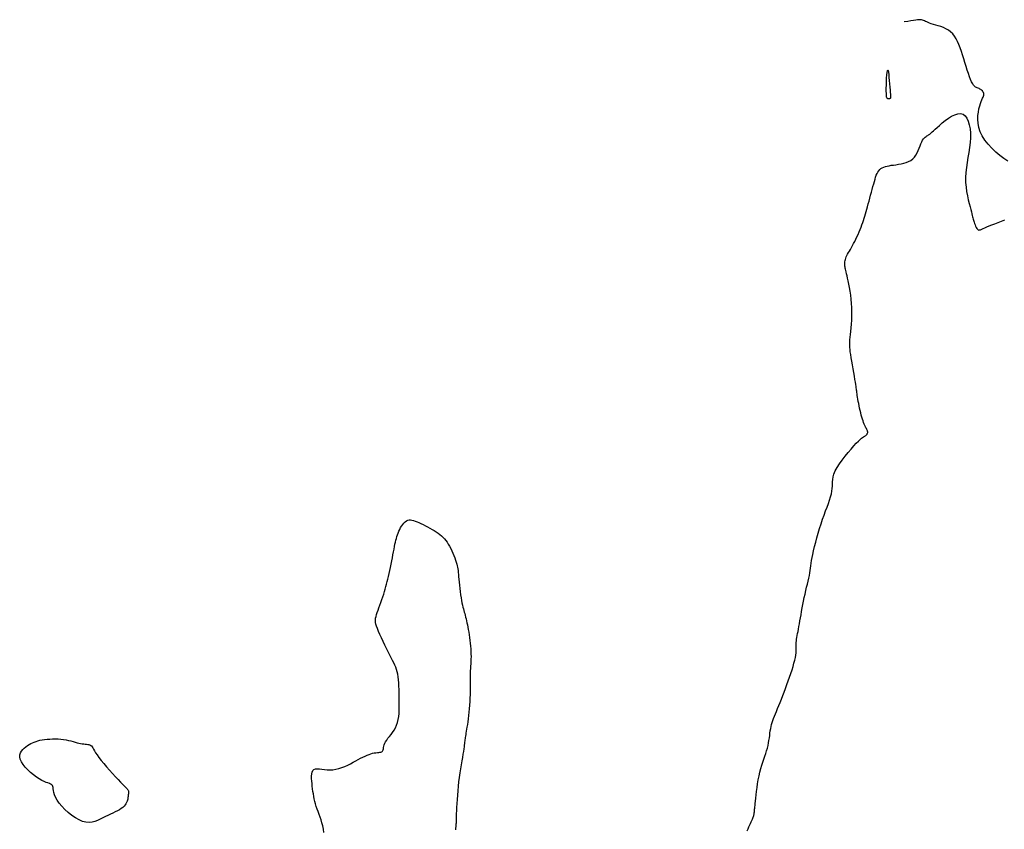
# Model space of a CAD drawing. Header units: millimetres. Extents: x 32690613 to 32693367, y 5343692 to 5344708.
# Tile 682 of 1009: x 32692931 to 32692955, y 5344603 to 5344623. Entities that reach past the tile are written whole.
import ezdxf

# ---------------------------------------------------------------- set-up
doc = ezdxf.new("R2010")
doc.units = ezdxf.units.MM
doc.header["$LTSCALE"] = 20
doc.layers.add('02-DGM_HL_490.50', color=52, linetype='Continuous')
doc.layers.add('02-DGM_HL_491.00', color=62, linetype='Continuous')

msp = doc.modelspace()

# ---------------------------------------------------------------- linework, layer by layer
at = {"layer": '02-DGM_HL_490.50', "elevation": 490.5, "flags": 128}
msp.add_lwpolyline([(32692952.253, 5344621.188), (32692952.258, 5344621.132), (32692952.261, 5344621.09), (32692952.263, 5344621.058), (32692952.265, 5344621.036), (32692952.266, 5344621.021), (32692952.266, 5344621.011), (32692952.266, 5344621.006), (32692952.265, 5344621.002), (32692952.265, 5344620.999), (32692952.263, 5344620.996), (32692952.262, 5344620.994), (32692952.26, 5344620.991), (32692952.258, 5344620.989), (32692952.256, 5344620.987), (32692952.254, 5344620.985), (32692952.252, 5344620.983), (32692952.25, 5344620.981), (32692952.248, 5344620.98), (32692952.245, 5344620.979), (32692952.243, 5344620.978), (32692952.241, 5344620.977), (32692952.238, 5344620.976), (32692952.236, 5344620.975), (32692952.233, 5344620.974), (32692952.23, 5344620.974), (32692952.227, 5344620.973), (32692952.224, 5344620.973), (32692952.22, 5344620.973), (32692952.216, 5344620.973), (32692952.211, 5344620.973), (32692952.207, 5344620.974), (32692952.201, 5344620.975), (32692952.195, 5344620.977), (32692952.189, 5344620.981), (32692952.183, 5344620.989), (32692952.177, 5344621.004), (32692952.171, 5344621.026), (32692952.167, 5344621.058), (32692952.164, 5344621.101), (32692952.162, 5344621.158), (32692952.162, 5344621.229), (32692952.164, 5344621.309), (32692952.167, 5344621.394), (32692952.171, 5344621.476), (32692952.177, 5344621.55), (32692952.183, 5344621.611), (32692952.19, 5344621.653), (32692952.197, 5344621.67), (32692952.205, 5344621.658), (32692952.213, 5344621.62), (32692952.221, 5344621.564), (32692952.228, 5344621.493), (32692952.236, 5344621.415), (32692952.242, 5344621.334), (32692952.248, 5344621.256)], close=True, dxfattribs=at)
at = {"layer": '02-DGM_HL_491.00', "elevation": 491, "flags": 128}
for points in [[(32692955.081, 5344619.476), (32692954.989, 5344619.541), (32692954.892, 5344619.616), (32692954.794, 5344619.699), (32692954.698, 5344619.789), (32692954.609, 5344619.884), (32692954.53, 5344619.984), (32692954.465, 5344620.085), (32692954.418, 5344620.187), (32692954.386, 5344620.289), (32692954.369, 5344620.388), (32692954.363, 5344620.484), (32692954.366, 5344620.575), (32692954.376, 5344620.66), (32692954.391, 5344620.737), (32692954.409, 5344620.806), (32692954.428, 5344620.864), (32692954.446, 5344620.913), (32692954.463, 5344620.954), (32692954.479, 5344620.989), (32692954.492, 5344621.018), (32692954.502, 5344621.044), (32692954.508, 5344621.066), (32692954.509, 5344621.088), (32692954.506, 5344621.108), (32692954.498, 5344621.128), (32692954.487, 5344621.148), (32692954.472, 5344621.166), (32692954.454, 5344621.183), (32692954.435, 5344621.198), (32692954.414, 5344621.211), (32692954.393, 5344621.222), (32692954.372, 5344621.231), (32692954.351, 5344621.239), (32692954.329, 5344621.248), (32692954.307, 5344621.26), (32692954.285, 5344621.278), (32692954.262, 5344621.303), (32692954.239, 5344621.337), (32692954.214, 5344621.382), (32692954.189, 5344621.439), (32692954.163, 5344621.507), (32692954.136, 5344621.584), (32692954.108, 5344621.668), (32692954.08, 5344621.757), (32692954.052, 5344621.848), (32692954.024, 5344621.94), (32692953.995, 5344622.03), (32692953.967, 5344622.117), (32692953.939, 5344622.2), (32692953.909, 5344622.279), (32692953.876, 5344622.352), (32692953.841, 5344622.42), (32692953.802, 5344622.482), (32692953.759, 5344622.537), (32692953.71, 5344622.585), (32692953.655, 5344622.626), (32692953.596, 5344622.66), (32692953.535, 5344622.688), (32692953.472, 5344622.712), (32692953.41, 5344622.732), (32692953.35, 5344622.75), (32692953.295, 5344622.765), (32692953.245, 5344622.781), (32692953.202, 5344622.796), (32692953.166, 5344622.811), (32692953.135, 5344622.826), (32692953.107, 5344622.839), (32692953.082, 5344622.851), (32692953.058, 5344622.862), (32692953.035, 5344622.87), (32692953.009, 5344622.876), (32692952.982, 5344622.878), (32692952.95, 5344622.878), (32692952.913, 5344622.875), (32692952.869, 5344622.869), (32692952.817, 5344622.861), (32692952.754, 5344622.851), (32692952.681, 5344622.839), (32692952.595, 5344622.825)], [(32692948.815, 5344603.388), (32692948.839, 5344603.437), (32692948.862, 5344603.483), (32692948.884, 5344603.527), (32692948.903, 5344603.566), (32692948.919, 5344603.602), (32692948.933, 5344603.634), (32692948.946, 5344603.663), (32692948.956, 5344603.689), (32692948.965, 5344603.713), (32692948.972, 5344603.734), (32692948.977, 5344603.753), (32692948.982, 5344603.77), (32692948.985, 5344603.786), (32692948.988, 5344603.8), (32692948.989, 5344603.814), (32692948.991, 5344603.826), (32692948.992, 5344603.839), (32692948.993, 5344603.851), (32692948.994, 5344603.863), (32692948.995, 5344603.876), (32692948.996, 5344603.891), (32692948.998, 5344603.909), (32692949.001, 5344603.932), (32692949.004, 5344603.961), (32692949.008, 5344603.998), (32692949.013, 5344604.044), (32692949.02, 5344604.101), (32692949.027, 5344604.17), (32692949.036, 5344604.248), (32692949.046, 5344604.334), (32692949.058, 5344604.426), (32692949.071, 5344604.52), (32692949.087, 5344604.616), (32692949.104, 5344604.71), (32692949.124, 5344604.8), (32692949.146, 5344604.885), (32692949.17, 5344604.964), (32692949.194, 5344605.039), (32692949.219, 5344605.111), (32692949.243, 5344605.179), (32692949.266, 5344605.245), (32692949.287, 5344605.309), (32692949.305, 5344605.372), (32692949.32, 5344605.435), (32692949.333, 5344605.498), (32692949.343, 5344605.56), (32692949.352, 5344605.62), (32692949.36, 5344605.68), (32692949.367, 5344605.737), (32692949.375, 5344605.792), (32692949.384, 5344605.845), (32692949.395, 5344605.895), (32692949.407, 5344605.943), (32692949.421, 5344605.99), (32692949.437, 5344606.038), (32692949.455, 5344606.088), (32692949.476, 5344606.14), (32692949.498, 5344606.196), (32692949.523, 5344606.257), (32692949.55, 5344606.323), (32692949.579, 5344606.395), (32692949.61, 5344606.471), (32692949.642, 5344606.551), (32692949.675, 5344606.635), (32692949.708, 5344606.721), (32692949.742, 5344606.809), (32692949.775, 5344606.899), (32692949.808, 5344606.988), (32692949.84, 5344607.078), (32692949.869, 5344607.166), (32692949.897, 5344607.252), (32692949.922, 5344607.334), (32692949.944, 5344607.413), (32692949.963, 5344607.485), (32692949.977, 5344607.552), (32692949.987, 5344607.611), (32692949.993, 5344607.665), (32692949.996, 5344607.713), (32692949.997, 5344607.757), (32692949.997, 5344607.797), (32692949.996, 5344607.836), (32692949.996, 5344607.874), (32692949.997, 5344607.911), (32692950.001, 5344607.95), (32692950.006, 5344607.99), (32692950.013, 5344608.032), (32692950.022, 5344608.077), (32692950.031, 5344608.125), (32692950.042, 5344608.177), (32692950.053, 5344608.233), (32692950.064, 5344608.293), (32692950.076, 5344608.359), (32692950.088, 5344608.429), (32692950.1, 5344608.503), (32692950.113, 5344608.58), (32692950.126, 5344608.66), (32692950.141, 5344608.742), (32692950.157, 5344608.825), (32692950.173, 5344608.909), (32692950.192, 5344608.993), (32692950.211, 5344609.076), (32692950.23, 5344609.158), (32692950.249, 5344609.239), (32692950.268, 5344609.316), (32692950.286, 5344609.39), (32692950.301, 5344609.461), (32692950.315, 5344609.526), (32692950.325, 5344609.587), (32692950.334, 5344609.644), (32692950.342, 5344609.7), (32692950.35, 5344609.757), (32692950.358, 5344609.816), (32692950.368, 5344609.88), (32692950.381, 5344609.951), (32692950.396, 5344610.03), (32692950.416, 5344610.119), (32692950.439, 5344610.216), (32692950.466, 5344610.321), (32692950.495, 5344610.43), (32692950.527, 5344610.541), (32692950.56, 5344610.654), (32692950.595, 5344610.765), (32692950.631, 5344610.873), (32692950.667, 5344610.976), (32692950.703, 5344611.074), (32692950.738, 5344611.166), (32692950.77, 5344611.254), (32692950.799, 5344611.335), (32692950.824, 5344611.412), (32692950.843, 5344611.483), (32692950.857, 5344611.549), (32692950.864, 5344611.609), (32692950.866, 5344611.666), (32692950.867, 5344611.721), (32692950.869, 5344611.776), (32692950.874, 5344611.833), (32692950.886, 5344611.894), (32692950.906, 5344611.96), (32692950.938, 5344612.034), (32692950.983, 5344612.116), (32692951.04, 5344612.204), (32692951.104, 5344612.296), (32692951.174, 5344612.388), (32692951.245, 5344612.478), (32692951.316, 5344612.562), (32692951.383, 5344612.638), (32692951.442, 5344612.702), (32692951.492, 5344612.753), (32692951.533, 5344612.792), (32692951.566, 5344612.82), (32692951.592, 5344612.84), (32692951.613, 5344612.854), (32692951.631, 5344612.863), (32692951.645, 5344612.87), (32692951.657, 5344612.877), (32692951.669, 5344612.886), (32692951.681, 5344612.895), (32692951.691, 5344612.906), (32692951.7, 5344612.918), (32692951.707, 5344612.931), (32692951.713, 5344612.945), (32692951.716, 5344612.958), (32692951.717, 5344612.972), (32692951.715, 5344612.986), (32692951.71, 5344613.001), (32692951.704, 5344613.016), (32692951.695, 5344613.033), (32692951.685, 5344613.052), (32692951.674, 5344613.074), (32692951.661, 5344613.098), (32692951.648, 5344613.127), (32692951.634, 5344613.16), (32692951.619, 5344613.197), (32692951.605, 5344613.237), (32692951.59, 5344613.281), (32692951.576, 5344613.328), (32692951.562, 5344613.378), (32692951.548, 5344613.43), (32692951.534, 5344613.484), (32692951.522, 5344613.54), (32692951.51, 5344613.596), (32692951.499, 5344613.652), (32692951.489, 5344613.707), (32692951.48, 5344613.759), (32692951.472, 5344613.807), (32692951.465, 5344613.851), (32692951.459, 5344613.889), (32692951.455, 5344613.92), (32692951.452, 5344613.948), (32692951.449, 5344613.973), (32692951.445, 5344614), (32692951.442, 5344614.029), (32692951.436, 5344614.065), (32692951.429, 5344614.11), (32692951.42, 5344614.165), (32692951.409, 5344614.234), (32692951.395, 5344614.313), (32692951.38, 5344614.399), (32692951.364, 5344614.49), (32692951.348, 5344614.582), (32692951.333, 5344614.671), (32692951.319, 5344614.755), (32692951.307, 5344614.831), (32692951.298, 5344614.895), (32692951.291, 5344614.951), (32692951.287, 5344615), (32692951.284, 5344615.045), (32692951.284, 5344615.09), (32692951.286, 5344615.136), (32692951.29, 5344615.187), (32692951.296, 5344615.246), (32692951.302, 5344615.313), (32692951.31, 5344615.389), (32692951.318, 5344615.473), (32692951.325, 5344615.563), (32692951.331, 5344615.658), (32692951.335, 5344615.757), (32692951.336, 5344615.858), (32692951.334, 5344615.96), (32692951.328, 5344616.062), (32692951.319, 5344616.162), (32692951.307, 5344616.26), (32692951.293, 5344616.354), (32692951.278, 5344616.443), (32692951.262, 5344616.526), (32692951.247, 5344616.602), (32692951.232, 5344616.668), (32692951.219, 5344616.726), (32692951.208, 5344616.774), (32692951.198, 5344616.816), (32692951.189, 5344616.851), (32692951.182, 5344616.882), (32692951.176, 5344616.909), (32692951.171, 5344616.934), (32692951.168, 5344616.959), (32692951.166, 5344616.983), (32692951.165, 5344617.009), (32692951.166, 5344617.035), (32692951.169, 5344617.062), (32692951.174, 5344617.089), (32692951.181, 5344617.118), (32692951.19, 5344617.148), (32692951.202, 5344617.179), (32692951.217, 5344617.212), (32692951.234, 5344617.246), (32692951.254, 5344617.282), (32692951.276, 5344617.32), (32692951.299, 5344617.36), (32692951.324, 5344617.403), (32692951.349, 5344617.449), (32692951.376, 5344617.498), (32692951.403, 5344617.55), (32692951.43, 5344617.604), (32692951.457, 5344617.661), (32692951.484, 5344617.718), (32692951.51, 5344617.777), (32692951.534, 5344617.835), (32692951.558, 5344617.892), (32692951.579, 5344617.948), (32692951.599, 5344618.002), (32692951.617, 5344618.054), (32692951.634, 5344618.106), (32692951.65, 5344618.158), (32692951.665, 5344618.211), (32692951.68, 5344618.267), (32692951.696, 5344618.324), (32692951.713, 5344618.385), (32692951.73, 5344618.451), (32692951.749, 5344618.519), (32692951.768, 5344618.589), (32692951.787, 5344618.661), (32692951.806, 5344618.732), (32692951.825, 5344618.801), (32692951.843, 5344618.868), (32692951.86, 5344618.932), (32692951.877, 5344618.991), (32692951.892, 5344619.045), (32692951.907, 5344619.095), (32692951.923, 5344619.14), (32692951.94, 5344619.18), (32692951.959, 5344619.216), (32692951.981, 5344619.248), (32692952.005, 5344619.275), (32692952.034, 5344619.299), (32692952.066, 5344619.318), (32692952.101, 5344619.335), (32692952.141, 5344619.349), (32692952.184, 5344619.36), (32692952.231, 5344619.37), (32692952.282, 5344619.379), (32692952.337, 5344619.386), (32692952.396, 5344619.394), (32692952.457, 5344619.403), (32692952.519, 5344619.413), (32692952.581, 5344619.427), (32692952.641, 5344619.444), (32692952.699, 5344619.467), (32692952.752, 5344619.496), (32692952.799, 5344619.532), (32692952.84, 5344619.576), (32692952.875, 5344619.626), (32692952.905, 5344619.68), (32692952.931, 5344619.736), (32692952.954, 5344619.793), (32692952.975, 5344619.848), (32692952.995, 5344619.899), (32692953.015, 5344619.944), (32692953.036, 5344619.982), (32692953.057, 5344620.013), (32692953.078, 5344620.038), (32692953.099, 5344620.058), (32692953.12, 5344620.074), (32692953.14, 5344620.087), (32692953.159, 5344620.098), (32692953.176, 5344620.108), (32692953.192, 5344620.118), (32692953.207, 5344620.129), (32692953.224, 5344620.143), (32692953.243, 5344620.16), (32692953.267, 5344620.182), (32692953.298, 5344620.209), (32692953.336, 5344620.244), (32692953.383, 5344620.287), (32692953.441, 5344620.339), (32692953.507, 5344620.396), (32692953.58, 5344620.454), (32692953.656, 5344620.51), (32692953.734, 5344620.558), (32692953.81, 5344620.596), (32692953.883, 5344620.619), (32692953.949, 5344620.623), (32692954.008, 5344620.605), (32692954.058, 5344620.567), (32692954.1, 5344620.51), (32692954.133, 5344620.438), (32692954.158, 5344620.352), (32692954.175, 5344620.256), (32692954.183, 5344620.151), (32692954.183, 5344620.041), (32692954.176, 5344619.926), (32692954.162, 5344619.809), (32692954.144, 5344619.69), (32692954.124, 5344619.57), (32692954.105, 5344619.448), (32692954.088, 5344619.327), (32692954.075, 5344619.206), (32692954.069, 5344619.087), (32692954.07, 5344618.97), (32692954.079, 5344618.857), (32692954.093, 5344618.748), (32692954.112, 5344618.644), (32692954.132, 5344618.548), (32692954.154, 5344618.46), (32692954.175, 5344618.382), (32692954.193, 5344618.314), (32692954.209, 5344618.258), (32692954.221, 5344618.212), (32692954.23, 5344618.174), (32692954.238, 5344618.142), (32692954.245, 5344618.114), (32692954.251, 5344618.089), (32692954.258, 5344618.065), (32692954.265, 5344618.039), (32692954.274, 5344618.01), (32692954.284, 5344617.979), (32692954.296, 5344617.947), (32692954.309, 5344617.916), (32692954.322, 5344617.888), (32692954.337, 5344617.863), (32692954.353, 5344617.843), (32692954.37, 5344617.83), (32692954.387, 5344617.824), (32692954.407, 5344617.825), (32692954.43, 5344617.831), (32692954.457, 5344617.843), (32692954.49, 5344617.86), (32692954.529, 5344617.879), (32692954.576, 5344617.9), (32692954.633, 5344617.923), (32692954.699, 5344617.947), (32692954.773, 5344617.972), (32692954.852, 5344618.001), (32692954.934, 5344618.033), (32692955.014, 5344618.071)], [(32692938.645, 5344603.349), (32692938.634, 5344603.427), (32692938.619, 5344603.503), (32692938.599, 5344603.576), (32692938.577, 5344603.647), (32692938.553, 5344603.716), (32692938.529, 5344603.782), (32692938.504, 5344603.848), (32692938.481, 5344603.911), (32692938.459, 5344603.974), (32692938.441, 5344604.035), (32692938.426, 5344604.095), (32692938.413, 5344604.155), (32692938.401, 5344604.215), (32692938.392, 5344604.275), (32692938.383, 5344604.335), (32692938.375, 5344604.397), (32692938.367, 5344604.459), (32692938.36, 5344604.522), (32692938.353, 5344604.584), (32692938.349, 5344604.645), (32692938.348, 5344604.702), (32692938.353, 5344604.754), (32692938.363, 5344604.798), (32692938.38, 5344604.834), (32692938.406, 5344604.86), (32692938.441, 5344604.875), (32692938.485, 5344604.879), (32692938.536, 5344604.878), (32692938.593, 5344604.871), (32692938.656, 5344604.864), (32692938.722, 5344604.856), (32692938.792, 5344604.853), (32692938.863, 5344604.855), (32692938.934, 5344604.865), (32692939.006, 5344604.883), (32692939.077, 5344604.906), (32692939.148, 5344604.935), (32692939.217, 5344604.966), (32692939.284, 5344605), (32692939.35, 5344605.034), (32692939.412, 5344605.068), (32692939.472, 5344605.1), (32692939.529, 5344605.129), (32692939.583, 5344605.157), (32692939.634, 5344605.182), (32692939.683, 5344605.204), (32692939.73, 5344605.223), (32692939.774, 5344605.239), (32692939.817, 5344605.25), (32692939.857, 5344605.259), (32692939.895, 5344605.264), (32692939.93, 5344605.268), (32692939.962, 5344605.271), (32692939.991, 5344605.274), (32692940.016, 5344605.279), (32692940.036, 5344605.287), (32692940.052, 5344605.298), (32692940.063, 5344605.314), (32692940.071, 5344605.335), (32692940.076, 5344605.359), (32692940.081, 5344605.387), (32692940.088, 5344605.419), (32692940.097, 5344605.453), (32692940.11, 5344605.49), (32692940.129, 5344605.528), (32692940.155, 5344605.568), (32692940.186, 5344605.611), (32692940.221, 5344605.655), (32692940.259, 5344605.702), (32692940.296, 5344605.753), (32692940.333, 5344605.806), (32692940.366, 5344605.864), (32692940.394, 5344605.925), (32692940.416, 5344605.991), (32692940.433, 5344606.06), (32692940.444, 5344606.133), (32692940.452, 5344606.209), (32692940.456, 5344606.288), (32692940.457, 5344606.368), (32692940.457, 5344606.45), (32692940.456, 5344606.533), (32692940.455, 5344606.617), (32692940.453, 5344606.7), (32692940.451, 5344606.783), (32692940.448, 5344606.863), (32692940.443, 5344606.941), (32692940.437, 5344607.015), (32692940.429, 5344607.085), (32692940.419, 5344607.15), (32692940.406, 5344607.209), (32692940.39, 5344607.264), (32692940.372, 5344607.318), (32692940.35, 5344607.37), (32692940.326, 5344607.424), (32692940.298, 5344607.48), (32692940.266, 5344607.542), (32692940.231, 5344607.61), (32692940.193, 5344607.686), (32692940.153, 5344607.767), (32692940.111, 5344607.852), (32692940.069, 5344607.939), (32692940.029, 5344608.024), (32692939.992, 5344608.105), (32692939.959, 5344608.18), (32692939.932, 5344608.247), (32692939.91, 5344608.303), (32692939.895, 5344608.351), (32692939.886, 5344608.393), (32692939.882, 5344608.43), (32692939.884, 5344608.465), (32692939.889, 5344608.501), (32692939.899, 5344608.539), (32692939.912, 5344608.582), (32692939.929, 5344608.632), (32692939.948, 5344608.688), (32692939.969, 5344608.748), (32692939.991, 5344608.811), (32692940.014, 5344608.877), (32692940.037, 5344608.943), (32692940.06, 5344609.009), (32692940.082, 5344609.074), (32692940.102, 5344609.136), (32692940.12, 5344609.196), (32692940.137, 5344609.255), (32692940.154, 5344609.315), (32692940.169, 5344609.375), (32692940.185, 5344609.436), (32692940.2, 5344609.501), (32692940.215, 5344609.569), (32692940.23, 5344609.641), (32692940.246, 5344609.716), (32692940.261, 5344609.793), (32692940.277, 5344609.871), (32692940.292, 5344609.948), (32692940.306, 5344610.022), (32692940.32, 5344610.093), (32692940.332, 5344610.159), (32692940.344, 5344610.219), (32692940.354, 5344610.274), (32692940.365, 5344610.324), (32692940.375, 5344610.371), (32692940.387, 5344610.415), (32692940.399, 5344610.458), (32692940.413, 5344610.5), (32692940.429, 5344610.542), (32692940.447, 5344610.586), (32692940.468, 5344610.629), (32692940.49, 5344610.672), (32692940.515, 5344610.712), (32692940.541, 5344610.75), (32692940.569, 5344610.783), (32692940.598, 5344610.811), (32692940.628, 5344610.833), (32692940.66, 5344610.848), (32692940.692, 5344610.856), (32692940.726, 5344610.857), (32692940.762, 5344610.853), (32692940.8, 5344610.844), (32692940.841, 5344610.831), (32692940.884, 5344610.814), (32692940.93, 5344610.794), (32692940.979, 5344610.771), (32692941.031, 5344610.746), (32692941.084, 5344610.719), (32692941.138, 5344610.691), (32692941.192, 5344610.661), (32692941.245, 5344610.631), (32692941.296, 5344610.6), (32692941.344, 5344610.569), (32692941.389, 5344610.538), (32692941.431, 5344610.507), (32692941.47, 5344610.475), (32692941.507, 5344610.441), (32692941.541, 5344610.405), (32692941.574, 5344610.366), (32692941.605, 5344610.323), (32692941.636, 5344610.277), (32692941.665, 5344610.226), (32692941.694, 5344610.171), (32692941.721, 5344610.115), (32692941.747, 5344610.057), (32692941.771, 5344610), (32692941.793, 5344609.944), (32692941.812, 5344609.891), (32692941.828, 5344609.842), (32692941.84, 5344609.798), (32692941.85, 5344609.758), (32692941.858, 5344609.719), (32692941.864, 5344609.681), (32692941.869, 5344609.641), (32692941.874, 5344609.598), (32692941.878, 5344609.549), (32692941.883, 5344609.494), (32692941.889, 5344609.431), (32692941.896, 5344609.361), (32692941.904, 5344609.287), (32692941.912, 5344609.211), (32692941.922, 5344609.134), (32692941.932, 5344609.059), (32692941.942, 5344608.987), (32692941.953, 5344608.921), (32692941.963, 5344608.863), (32692941.974, 5344608.811), (32692941.986, 5344608.764), (32692941.997, 5344608.722), (32692942.008, 5344608.682), (32692942.019, 5344608.644), (32692942.031, 5344608.606), (32692942.042, 5344608.566), (32692942.052, 5344608.525), (32692942.063, 5344608.481), (32692942.074, 5344608.435), (32692942.084, 5344608.385), (32692942.094, 5344608.334), (32692942.105, 5344608.279), (32692942.115, 5344608.221), (32692942.125, 5344608.161), (32692942.135, 5344608.097), (32692942.144, 5344608.031), (32692942.153, 5344607.964), (32692942.162, 5344607.896), (32692942.169, 5344607.828), (32692942.175, 5344607.76), (32692942.179, 5344607.695), (32692942.181, 5344607.632), (32692942.182, 5344607.572), (32692942.181, 5344607.514), (32692942.178, 5344607.458), (32692942.175, 5344607.403), (32692942.171, 5344607.347), (32692942.168, 5344607.291), (32692942.164, 5344607.233), (32692942.162, 5344607.172), (32692942.16, 5344607.107), (32692942.16, 5344607.04), (32692942.16, 5344606.969), (32692942.16, 5344606.895), (32692942.16, 5344606.819), (32692942.159, 5344606.74), (32692942.158, 5344606.659), (32692942.155, 5344606.575), (32692942.15, 5344606.491), (32692942.144, 5344606.405), (32692942.137, 5344606.32), (32692942.129, 5344606.236), (32692942.12, 5344606.155), (32692942.111, 5344606.078), (32692942.102, 5344606.006), (32692942.093, 5344605.94), (32692942.084, 5344605.88), (32692942.075, 5344605.827), (32692942.067, 5344605.78), (32692942.06, 5344605.737), (32692942.053, 5344605.699), (32692942.047, 5344605.665), (32692942.041, 5344605.633), (32692942.037, 5344605.603), (32692942.033, 5344605.574), (32692942.03, 5344605.546), (32692942.026, 5344605.516), (32692942.023, 5344605.483), (32692942.018, 5344605.446), (32692942.013, 5344605.403), (32692942.006, 5344605.354), (32692941.997, 5344605.295), (32692941.986, 5344605.228), (32692941.973, 5344605.151), (32692941.959, 5344605.067), (32692941.943, 5344604.976), (32692941.928, 5344604.879), (32692941.913, 5344604.777), (32692941.898, 5344604.672), (32692941.884, 5344604.565), (32692941.873, 5344604.456), (32692941.862, 5344604.347), (32692941.853, 5344604.24), (32692941.846, 5344604.137), (32692941.84, 5344604.04), (32692941.835, 5344603.95), (32692941.831, 5344603.87), (32692941.827, 5344603.801), (32692941.825, 5344603.745), (32692941.823, 5344603.7), (32692941.822, 5344603.665), (32692941.821, 5344603.638), (32692941.821, 5344603.617), (32692941.821, 5344603.601), (32692941.821, 5344603.589), (32692941.821, 5344603.578), (32692941.821, 5344603.566), (32692941.82, 5344603.553), (32692941.82, 5344603.537), (32692941.818, 5344603.516), (32692941.816, 5344603.488), (32692941.812, 5344603.453), (32692941.807, 5344603.407)]]:
    msp.add_lwpolyline(points, dxfattribs=at)
msp.add_lwpolyline([(32692933.757, 5344604.558), (32692933.805, 5344604.508), (32692933.843, 5344604.469), (32692933.874, 5344604.438), (32692933.897, 5344604.414), (32692933.914, 5344604.396), (32692933.927, 5344604.382), (32692933.936, 5344604.371), (32692933.942, 5344604.36), (32692933.946, 5344604.35), (32692933.948, 5344604.339), (32692933.949, 5344604.329), (32692933.95, 5344604.318), (32692933.949, 5344604.307), (32692933.949, 5344604.296), (32692933.947, 5344604.286), (32692933.946, 5344604.276), (32692933.945, 5344604.266), (32692933.944, 5344604.256), (32692933.943, 5344604.246), (32692933.942, 5344604.235), (32692933.94, 5344604.222), (32692933.939, 5344604.208), (32692933.936, 5344604.191), (32692933.933, 5344604.171), (32692933.929, 5344604.149), (32692933.923, 5344604.124), (32692933.915, 5344604.097), (32692933.903, 5344604.068), (32692933.888, 5344604.038), (32692933.869, 5344604.009), (32692933.844, 5344603.979), (32692933.813, 5344603.95), (32692933.775, 5344603.922), (32692933.732, 5344603.895), (32692933.683, 5344603.868), (32692933.63, 5344603.842), (32692933.574, 5344603.815), (32692933.515, 5344603.787), (32692933.454, 5344603.758), (32692933.393, 5344603.728), (32692933.332, 5344603.695), (32692933.27, 5344603.664), (32692933.207, 5344603.634), (32692933.141, 5344603.61), (32692933.074, 5344603.593), (32692933.002, 5344603.587), (32692932.927, 5344603.592), (32692932.847, 5344603.612), (32692932.763, 5344603.648), (32692932.675, 5344603.698), (32692932.587, 5344603.759), (32692932.502, 5344603.828), (32692932.421, 5344603.903), (32692932.348, 5344603.979), (32692932.284, 5344604.055), (32692932.232, 5344604.127), (32692932.195, 5344604.193), (32692932.17, 5344604.252), (32692932.154, 5344604.305), (32692932.144, 5344604.352), (32692932.139, 5344604.392), (32692932.135, 5344604.427), (32692932.129, 5344604.455), (32692932.119, 5344604.478), (32692932.102, 5344604.496), (32692932.078, 5344604.511), (32692932.048, 5344604.524), (32692932.011, 5344604.537), (32692931.967, 5344604.552), (32692931.918, 5344604.572), (32692931.862, 5344604.598), (32692931.801, 5344604.633), (32692931.735, 5344604.677), (32692931.665, 5344604.729), (32692931.596, 5344604.788), (32692931.53, 5344604.851), (32692931.468, 5344604.916), (32692931.416, 5344604.982), (32692931.374, 5344605.046), (32692931.346, 5344605.108), (32692931.334, 5344605.164), (32692931.336, 5344605.215), (32692931.35, 5344605.261), (32692931.374, 5344605.304), (32692931.406, 5344605.342), (32692931.443, 5344605.376), (32692931.483, 5344605.407), (32692931.524, 5344605.435), (32692931.564, 5344605.461), (32692931.603, 5344605.483), (32692931.643, 5344605.504), (32692931.684, 5344605.521), (32692931.726, 5344605.537), (32692931.771, 5344605.551), (32692931.82, 5344605.563), (32692931.872, 5344605.573), (32692931.93, 5344605.581), (32692931.991, 5344605.588), (32692932.055, 5344605.593), (32692932.122, 5344605.596), (32692932.189, 5344605.596), (32692932.256, 5344605.594), (32692932.323, 5344605.59), (32692932.387, 5344605.582), (32692932.448, 5344605.572), (32692932.507, 5344605.56), (32692932.562, 5344605.547), (32692932.615, 5344605.533), (32692932.665, 5344605.519), (32692932.712, 5344605.505), (32692932.757, 5344605.494), (32692932.799, 5344605.485), (32692932.839, 5344605.478), (32692932.876, 5344605.474), (32692932.911, 5344605.471), (32692932.942, 5344605.468), (32692932.971, 5344605.465), (32692932.997, 5344605.46), (32692933.02, 5344605.452), (32692933.04, 5344605.441), (32692933.057, 5344605.426), (32692933.073, 5344605.405), (32692933.089, 5344605.379), (32692933.107, 5344605.347), (32692933.129, 5344605.308), (32692933.157, 5344605.263), (32692933.192, 5344605.209), (32692933.237, 5344605.148), (32692933.291, 5344605.078), (32692933.354, 5344605.002), (32692933.422, 5344604.922), (32692933.494, 5344604.842), (32692933.566, 5344604.762), (32692933.635, 5344604.687), (32692933.7, 5344604.618)], close=True, dxfattribs=at)

doc.saveas('drawing.dxf')
